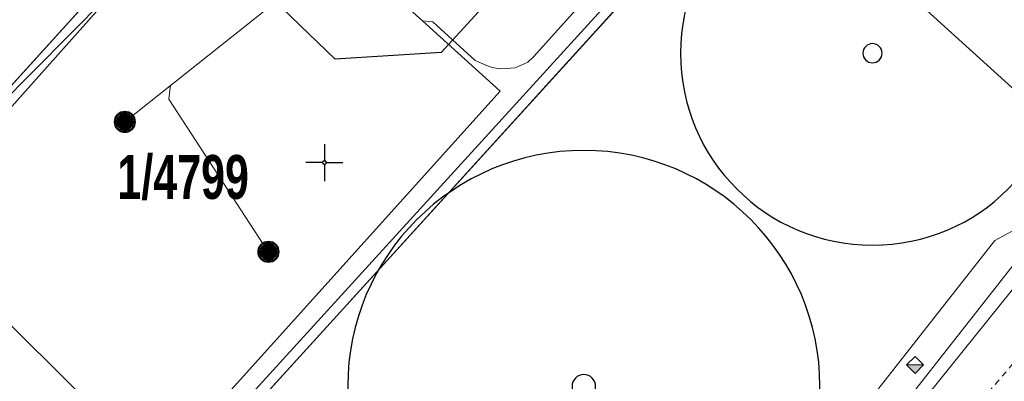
# Model space of a CAD drawing. Header units: metres. Extents: x 2695560 to 2696939, y 1260491 to 1262050.
# Tile 552 of 656: x 2696016 to 2696049, y 1261117 to 1261130. Entities that reach past the tile are written whole.
import ezdxf

# ---------------------------------------------------------------- set-up
doc = ezdxf.new("R2010")
doc.units = ezdxf.units.M
doc.linetypes.add('AUSGEZOGEN', pattern=[0])
doc.linetypes.add('VERDECKT2_S2', pattern=[0.36, 0.2, -0.16])
for name, color, linetype in [('XR$1$AV_Grundstück-Nr.', 7, 'AUSGEZOGEN'), ('XR$1$AV_Koordinatennetzpunkte', 7, 'AUSGEZOGEN'), ('XR$1$AV_Linien (BB)', 7, 'AUSGEZOGEN'), ('XR$1$AW_LK_Einlaufschacht alt', 24, 'AUSGEZOGEN'), ('XR$1$GR_Baum', 94, 'AUSGEZOGEN'), ('XR$1$Liegenschaftsgrenzen', 7, 'AUSGEZOGEN'), ('XR$1$PFAW', 255, 'AUSGEZOGEN'), ('XR$1$RP_Abstandslinie', 7, 'AUSGEZOGEN')]:
    doc.layers.add(name, color=color, linetype=linetype)
for name, color, linetype, lineweight in [('XR$2$ABW-Linie-M-ungenau-tot', 6, 'AUSGEZOGEN', 18), ('XR$2$ABW-Linie-R-genau', 4, 'AUSGEZOGEN', 18), ('XR$2$ABW-Linie-R-ungenau', 4, 'VERDECKT2_S2', 18), ('XR$2$ABW-Punkt', 6, 'AUSGEZOGEN', 18), ('XR$2$KOM-Linie-U-genau', 91, 'AUSGEZOGEN', 18)]:
    doc.layers.add(name, color=color, linetype=linetype, lineweight=lineweight)
doc.styles.add('ARIAL', font='arial.ttf')

# ---------------------------------------------------------------- blocks, each defined once
blk = doc.blocks.new('BAV2041')
at = {"color": 7, "transparency": 33554687}
for p, q in [((0, 0.5), (0, 0.05)), ((-0.05, 0), (-0.5, 0)), ((0.05, 0), (0.5, 0)), ((0, -0.05), (0, -0.5))]:
    blk.add_line(p, q, dxfattribs=at)
blk.add_circle((0, 0), 0.05, dxfattribs=at)
for start, end in [(90, 270), (270, 90)]:
    blk.add_arc((0, 0), 0.05, start, end, dxfattribs=at)
blk = doc.blocks.new('WBGR1')
at = {"color": 94, "transparency": 33554687}
for radius, start, end in [(1, 90, 270), (1, 270, 90), (0.05, 90, 270), (0.05, 270, 90)]:
    blk.add_arc((0, 0), radius, start, end, dxfattribs=at)
blk = doc.blocks.new('BAW2089')
at = {"layer": 'XR$1$PFAW', "transparency": 33554687}
blk.add_hatch(color=7, dxfattribs=at).paths.add_polyline_path([(-0.5, 0.5), (-0.5, -0.5), (0.5, -0.5), (0.5, 0.5)])
at = {"transparency": 33554687}
blk.add_lwpolyline([(-0.5, 0.5), (0.5, 0.5), (0.5, -0.5), (-0.5, -0.5), (-0.5, 0.5)], close=True, dxfattribs=at)
at = {"layer": 'XR$1$PFAW', "transparency": 33554687}
blk.add_lwpolyline([(-0.5, 0.5), (0.5, 0.5), (0.5, -0.5), (-0.5, -0.5), (-0.5, 0.5)], close=True, dxfattribs=at)
blk = doc.blocks.new('ABW-EINLAUFSCHACHT_RUND')
at = {"layer": 'XR$2$ABW-Linie-M-ungenau-tot', "linetype": 'AUSGEZOGEN', "lineweight": 25, "transparency": 33554687}
for points in [[(-147, 29, 2500), (0, 0, 2500), (-150, 0, 2500)], [(-147, 29), (0, 0), (-150, 0)], [(-147, 29, 2500), (-147, 29), (-150, 0), (-150, 0, 2500)], [(-150, 0, 2500), (0, 0, 2500), (-147, -29, 2500)], [(-150, 0), (0, 0), (-147, -29)], [(-150, 0, 2500), (-150, 0), (-147, -29), (-147, -29, 2500)], [(-139, 57, 2500), (0, 0, 2500), (-147, 29, 2500)], [(-139, 57), (0, 0), (-147, 29)], [(-139, 57, 2500), (-139, 57), (-147, 29), (-147, 29, 2500)], [(-147, -29, 2500), (0, 0, 2500), (-139, -57, 2500)], [(-147, -29), (0, 0), (-139, -57)], [(-125, 83, 2500), (0, 0, 2500), (-139, 57, 2500)], [(-125, 83), (0, 0), (-139, 57)], [(-125, 83, 2500), (-125, 83), (-139, 57), (-139, 57, 2500)], [(-139, -57, 2500), (0, 0, 2500), (-125, -83, 2500)], [(-139, -57), (0, 0), (-125, -83)], [(-106, 106, 2500), (0, 0, 2500), (-125, 83, 2500)], [(-106, 106), (0, 0), (-125, 83)], [(-106, 106, 2500), (-106, 106), (-125, 83), (-125, 83, 2500)], [(-125, -83, 2500), (0, 0, 2500), (-106, -106, 2500)], [(-125, -83), (0, 0), (-106, -106)], [(-83, 125, 2500), (0, 0, 2500), (-106, 106, 2500)], [(-83, 125), (0, 0), (-106, 106)], [(-83, 125, 2500), (-83, 125), (-106, 106), (-106, 106, 2500)], [(-106, -106, 2500), (0, 0, 2500), (-83, -125, 2500)], [(-106, -106), (0, 0), (-83, -125)], [(-57, 139, 2500), (0, 0, 2500), (-83, 125, 2500)], [(-57, 139), (0, 0), (-83, 125)], [(-57, 139, 2500), (-57, 139), (-83, 125), (-83, 125, 2500)], [(-83, -125, 2500), (0, 0, 2500), (-57, -139, 2500)], [(-83, -125), (0, 0), (-57, -139)], [(-29, 147, 2500), (0, 0, 2500), (-57, 139, 2500)], [(-29, 147), (0, 0), (-57, 139)], [(-29, 147, 2500), (-29, 147), (-57, 139), (-57, 139, 2500)], [(-57, -139, 2500), (0, 0, 2500), (-29, -147, 2500)], [(-57, -139), (0, 0), (-29, -147)], [(0, 150, 2500), (0, 0, 2500), (-29, 147, 2500)], [(0, 150), (0, 0), (-29, 147)], [(0, 150, 2500), (0, 150), (-29, 147), (-29, 147, 2500)], [(-29, -147, 2500), (0, 0, 2500), (0, -150, 2500)], [(-29, -147), (0, 0), (0, -150)], [(29, 147, 2500), (0, 0, 2500), (0, 150, 2500)], [(29, 147), (0, 0), (0, 150)], [(29, 147, 2500), (29, 147), (0, 150), (0, 150, 2500)], [(57, 139, 2500), (0, 0, 2500), (29, 147, 2500)], [(57, 139), (0, 0), (29, 147)], [(83, 125, 2500), (0, 0, 2500), (57, 139, 2500)], [(83, 125), (0, 0), (57, 139)], [(106, 106, 2500), (0, 0, 2500), (83, 125, 2500)], [(106, 106), (0, 0), (83, 125)], [(125, 83, 2500), (0, 0, 2500), (106, 106, 2500)], [(125, 83), (0, 0), (106, 106)], [(139, 57, 2500), (0, 0, 2500), (125, 83, 2500)], [(139, 57), (0, 0), (125, 83)], [(147, 29, 2500), (0, 0, 2500), (139, 57, 2500)], [(147, 29), (0, 0), (139, 57)], [(150, 0, 2500), (0, 0, 2500), (147, 29, 2500)], [(150, 0), (0, 0), (147, 29)], [(0, -150, 2500), (0, 0, 2500), (29, -147, 2500)], [(29, -147, 2500), (0, 0, 2500), (57, -139, 2500)], [(57, -139, 2500), (0, 0, 2500), (83, -125, 2500)], [(83, -125, 2500), (0, 0, 2500), (106, -106, 2500)], [(106, -106, 2500), (0, 0, 2500), (125, -83, 2500)], [(125, -83, 2500), (0, 0, 2500), (139, -57, 2500)], [(139, -57, 2500), (0, 0, 2500), (147, -29, 2500)], [(147, -29, 2500), (0, 0, 2500), (150, 0, 2500)], [(0, -150), (0, 0), (29, -147)], [(29, -147), (0, 0), (57, -139)], [(57, -139), (0, 0), (83, -125)], [(83, -125), (0, 0), (106, -106)], [(106, -106), (0, 0), (125, -83)], [(125, -83), (0, 0), (139, -57)], [(139, -57), (0, 0), (147, -29)], [(147, -29), (0, 0), (150, 0)], [(57, 139, 2500), (57, 139), (29, 147), (29, 147, 2500)], [(83, 125, 2500), (83, 125), (57, 139), (57, 139, 2500)], [(106, 106, 2500), (106, 106), (83, 125), (83, 125, 2500)], [(125, 83, 2500), (125, 83), (106, 106), (106, 106, 2500)], [(139, 57, 2500), (139, 57), (125, 83), (125, 83, 2500)], [(147, 29, 2500), (147, 29), (139, 57), (139, 57, 2500)], [(150, 0, 2500), (150, 0), (147, 29), (147, 29, 2500)], [(147, -29, 2500), (147, -29), (150, 0), (150, 0, 2500)], [(-147, -29, 2500), (-147, -29), (-139, -57), (-139, -57, 2500)], [(-139, -57, 2500), (-139, -57), (-125, -83), (-125, -83, 2500)], [(-125, -83, 2500), (-125, -83), (-106, -106), (-106, -106, 2500)], [(-106, -106, 2500), (-106, -106), (-83, -125), (-83, -125, 2500)], [(-83, -125, 2500), (-83, -125), (-57, -139), (-57, -139, 2500)], [(-57, -139, 2500), (-57, -139), (-29, -147), (-29, -147, 2500)], [(-29, -147, 2500), (-29, -147), (0, -150), (0, -150, 2500)], [(0, -150, 2500), (0, -150), (29, -147), (29, -147, 2500)], [(29, -147, 2500), (29, -147), (57, -139), (57, -139, 2500)], [(57, -139, 2500), (57, -139), (83, -125), (83, -125, 2500)], [(83, -125, 2500), (83, -125), (106, -106), (106, -106, 2500)], [(106, -106, 2500), (106, -106), (125, -83), (125, -83, 2500)], [(125, -83, 2500), (125, -83), (139, -57), (139, -57, 2500)], [(139, -57, 2500), (139, -57), (147, -29), (147, -29, 2500)]]:
    blk.add_3dface(points, dxfattribs=at)
blk = doc.blocks.new('ABW-DECKEL')
at = {"layer": 'XR$2$ABW-Punkt', "linetype": 'AUSGEZOGEN', "lineweight": 25, "transparency": 33554687}
for points in [[(-68, 343, 2500), (0, 0, 2500), (-134, 323, 2500)], [(-68, 343), (0, 0), (-134, 323)], [(-68, 343, 2500), (-68, 343), (-134, 323), (-134, 323, 2500)], [(0, 350, 2500), (0, 0, 2500), (-68, 343, 2500)], [(0, 350), (0, 0), (-68, 343)], [(0, 350, 2500), (0, 350), (-68, 343), (-68, 343, 2500)], [(68, 343, 2500), (0, 0, 2500), (0, 350, 2500)], [(68, 343), (0, 0), (0, 350)], [(68, 343, 2500), (68, 343), (0, 350), (0, 350, 2500)], [(134, 323, 2500), (0, 0, 2500), (68, 343, 2500)], [(134, 323), (0, 0), (68, 343)], [(134, 323, 2500), (134, 323), (68, 343), (68, 343, 2500)], [(-343, 68, 2500), (0, 0, 2500), (-350, 0, 2500)], [(-343, 68), (0, 0), (-350, 0)], [(-343, 68, 2500), (-343, 68), (-350, 0), (-350, 0, 2500)], [(-350, 0, 2500), (0, 0, 2500), (-343, -68, 2500)], [(-350, 0), (0, 0), (-343, -68)], [(-323, 134, 2500), (0, 0, 2500), (-343, 68, 2500)], [(-323, 134), (0, 0), (-343, 68)], [(-323, 134, 2500), (-323, 134), (-343, 68), (-343, 68, 2500)], [(-343, -68, 2500), (0, 0, 2500), (-323, -134, 2500)], [(-343, -68), (0, 0), (-323, -134)], [(-291, 194, 2500), (0, 0, 2500), (-323, 134, 2500)], [(-291, 194), (0, 0), (-323, 134)], [(-291, 194, 2500), (-291, 194), (-323, 134), (-323, 134, 2500)], [(-323, -134, 2500), (0, 0, 2500), (-291, -194, 2500)], [(-323, -134), (0, 0), (-291, -194)], [(-247, 247, 2500), (0, 0, 2500), (-291, 194, 2500)], [(-247, 247), (0, 0), (-291, 194)], [(-247, 247, 2500), (-247, 247), (-291, 194), (-291, 194, 2500)], [(-291, -194, 2500), (0, 0, 2500), (-247, -247, 2500)], [(-291, -194), (0, 0), (-247, -247)], [(-194, 291, 2500), (0, 0, 2500), (-247, 247, 2500)], [(-194, 291), (0, 0), (-247, 247)], [(-194, 291, 2500), (-194, 291), (-247, 247), (-247, 247, 2500)], [(-247, -247, 2500), (0, 0, 2500), (-194, -291, 2500)], [(-247, -247), (0, 0), (-194, -291)], [(-134, 323, 2500), (0, 0, 2500), (-194, 291, 2500)], [(-134, 323), (0, 0), (-194, 291)], [(-134, 323, 2500), (-134, 323), (-194, 291), (-194, 291, 2500)], [(-194, -291, 2500), (0, 0, 2500), (-134, -323, 2500)], [(-194, -291), (0, 0), (-134, -323)], [(-134, -323, 2500), (0, 0, 2500), (-68, -343, 2500)], [(-134, -323), (0, 0), (-68, -343)], [(-68, -343, 2500), (0, 0, 2500), (0, -350, 2500)], [(-68, -343), (0, 0), (0, -350)], [(194, 291, 2500), (0, 0, 2500), (134, 323, 2500)], [(194, 291), (0, 0), (134, 323)], [(247, 247, 2500), (0, 0, 2500), (194, 291, 2500)], [(247, 247), (0, 0), (194, 291)], [(291, 194, 2500), (0, 0, 2500), (247, 247, 2500)], [(291, 194), (0, 0), (247, 247)], [(323, 134, 2500), (0, 0, 2500), (291, 194, 2500)], [(323, 134), (0, 0), (291, 194)], [(343, 68, 2500), (0, 0, 2500), (323, 134, 2500)], [(343, 68), (0, 0), (323, 134)], [(350, 0, 2500), (0, 0, 2500), (343, 68, 2500)], [(350, 0), (0, 0), (343, 68)], [(0, -350, 2500), (0, 0, 2500), (68, -343, 2500)], [(68, -343, 2500), (0, 0, 2500), (134, -323, 2500)], [(134, -323, 2500), (0, 0, 2500), (194, -291, 2500)], [(194, -291, 2500), (0, 0, 2500), (247, -247, 2500)], [(247, -247, 2500), (0, 0, 2500), (291, -194, 2500)], [(291, -194, 2500), (0, 0, 2500), (323, -134, 2500)], [(323, -134, 2500), (0, 0, 2500), (343, -68, 2500)], [(343, -68, 2500), (0, 0, 2500), (350, 0, 2500)], [(0, -350), (0, 0), (68, -343)], [(68, -343), (0, 0), (134, -323)], [(134, -323), (0, 0), (194, -291)], [(194, -291), (0, 0), (247, -247)], [(247, -247), (0, 0), (291, -194)], [(291, -194), (0, 0), (323, -134)], [(323, -134), (0, 0), (343, -68)], [(343, -68), (0, 0), (350, 0)], [(194, 291, 2500), (194, 291), (134, 323), (134, 323, 2500)], [(247, 247, 2500), (247, 247), (194, 291), (194, 291, 2500)], [(291, 194, 2500), (291, 194), (247, 247), (247, 247, 2500)], [(323, 134, 2500), (323, 134), (291, 194), (291, 194, 2500)], [(343, 68, 2500), (343, 68), (323, 134), (323, 134, 2500)], [(350, 0, 2500), (350, 0), (343, 68), (343, 68, 2500)], [(-350, 0, 2500), (-350, 0), (-343, -68), (-343, -68, 2500)], [(-343, -68, 2500), (-343, -68), (-323, -134), (-323, -134, 2500)], [(-323, -134, 2500), (-323, -134), (-291, -194), (-291, -194, 2500)], [(-291, -194, 2500), (-291, -194), (-247, -247), (-247, -247, 2500)], [(-247, -247, 2500), (-247, -247), (-194, -291), (-194, -291, 2500)], [(-194, -291, 2500), (-194, -291), (-134, -323), (-134, -323, 2500)], [(-134, -323, 2500), (-134, -323), (-68, -343), (-68, -343, 2500)], [(68, -343, 2500), (68, -343), (134, -323), (134, -323, 2500)], [(134, -323, 2500), (134, -323), (194, -291), (194, -291, 2500)], [(194, -291, 2500), (194, -291), (247, -247), (247, -247, 2500)], [(247, -247, 2500), (247, -247), (291, -194), (291, -194, 2500)], [(291, -194, 2500), (291, -194), (323, -134), (323, -134, 2500)], [(323, -134, 2500), (323, -134), (343, -68), (343, -68, 2500)], [(343, -68, 2500), (343, -68), (350, 0), (350, 0, 2500)], [(-68, -343, 2500), (-68, -343), (0, -350), (0, -350, 2500)], [(0, -350, 2500), (0, -350), (68, -343), (68, -343, 2500)]]:
    blk.add_3dface(points, dxfattribs=at)
blk = doc.blocks.new('ABW-VERSICKERUNGSANLAGE')
at = {"layer": 'XR$2$ABW-Punkt', "linetype": 'AUSGEZOGEN', "transparency": 33554687}
blk.add_hatch(color=4, dxfattribs=at).paths.add_polyline_path([(0, -283), (283, 0), (-283, 0)])
at = {"layer": 'XR$2$ABW-Punkt', "color": 4, "linetype": 'AUSGEZOGEN', "lineweight": 25, "transparency": 33554687}
blk.add_polyline3d([(283, 0, 2500), (0, 283, 2500), (-283, 0, 2500)], dxfattribs=at)
at = {"layer": 'XR$2$ABW-Punkt', "color": 4, "linetype": 'AUSGEZOGEN', "lineweight": 13, "transparency": 33554687}
blk.add_3dface([(-283, 0, 2500), (0, 0, 2500), (283, 0, 2500), (0, -283, 2500)], dxfattribs=at)

msp = doc.modelspace()

# ---------------------------------------------------------------- linework, layer by layer
at = {"layer": 'XR$1$AV_Linien (BB)', "color": 7, "linetype": 'AUSGEZOGEN', "transparency": 33554687}
for points in [[(2696016.29, 1261143.399), (2696012.995, 1261139.785), (2696020.393, 1261132.954), (2696014.178, 1261126.09)], [(2696031.171, 1261129.906), (2696029.911, 1261128.529), (2696026.338, 1261128.307), (2696021.222, 1261133.244), (2696011.879, 1261122.765), (2696020.753, 1261113.976), (2696043.312, 1261138.755)], [(2696043.56, 1261138.53), (2696019.9, 1261112.5), (2696034.61, 1261099.12), (2696042.925, 1261091.622), (2696045.591, 1261089.217), (2696054.77, 1261080.94)]]:
    msp.add_lwpolyline(points, dxfattribs=at)
at = {"layer": 'XR$1$Liegenschaftsgrenzen', "color": 7, "linetype": 'AUSGEZOGEN', "transparency": 33554687}
for p, q in [((2696033.64, 1261147.53), (2696010.45, 1261121.98)), ((2696043.56, 1261138.53), (2696019.9, 1261112.5))]:
    msp.add_line(p, q, dxfattribs=at)
at = {"layer": 'XR$1$RP_Abstandslinie', "color": 7, "linetype": 'AUSGEZOGEN', "transparency": 33554687}
msp.add_lwpolyline([(2696034.4, 1261065.41), (2696070.75, 1261107.81), (2696041.65, 1261134.2), (2696012.02, 1261161.08), (2695982.4, 1261187.96), (2695952.87, 1261214.76)], dxfattribs=at)
at = {"layer": 'XR$2$ABW-Linie-R-genau', "linetype": 'AUSGEZOGEN', "transparency": 33554687}
msp.add_line((2696019.221, 1261126.187), (2696025.001, 1261130.786), dxfattribs=at)
for points in [[(2696024.065, 1261121.79), (2696020.708, 1261126.949), (2696020.769, 1261127.431)], [(2696043.203, 1261114.444), (2696043.182, 1261114.844), (2696043.347, 1261115.46), (2696048.624, 1261122.18), (2696049.186, 1261122.481), (2696049.589, 1261122.565)], [(2696043.203, 1261114.444), (2696043.57, 1261114.53), (2696044.134, 1261114.838), (2696049.412, 1261121.561), (2696049.575, 1261122.18), (2696049.589, 1261122.565)], [(2696053.941, 1261120.054), (2696053.746, 1261121.265), (2696052.164, 1261122.41), (2696050.792, 1261122.481), (2696044.721, 1261114.932), (2696043.564, 1261114.342), (2696043.203, 1261114.444)]]:
    msp.add_lwpolyline(points, dxfattribs=at)
at = {"layer": 'XR$2$ABW-Linie-R-ungenau', "linetype": 'VERDECKT2_S2', "transparency": 33554687}
msp.add_line((2696037.42, 1261104.169), (2696053.563, 1261123.089), dxfattribs=at)
at = {"layer": 'XR$2$KOM-Linie-U-genau', "linetype": 'AUSGEZOGEN', "transparency": 33554687}
for p, q in [((2696024.36, 1261136.223), (2696010.06, 1261121.752)), ((2696029.284, 1261129.604), (2696024.611, 1261133.836))]:
    msp.add_line(p, q, dxfattribs=at)
for points in [[(2696029.284, 1261129.604), (2696029.638, 1261129.572), (2696030.299, 1261128.955), (2696031.061, 1261128.258), (2696031.426, 1261128.101), (2696031.637, 1261128.026), (2696031.912, 1261127.975), (2696032.413, 1261128.016), (2696032.842, 1261128.2), (2696033.029, 1261128.383), (2696035.278, 1261130.884), (2696042.653, 1261139.352), (2696046.176, 1261143.154), (2696047.636, 1261144.603), (2696048.015, 1261144.93), (2696048.172, 1261145.072), (2696048.298, 1261145.228), (2696048.403, 1261145.415), (2696048.447, 1261145.556), (2696048.436, 1261145.733)], [(2696018.016, 1261111.795), (2696031.911, 1261127.225), (2696029.284, 1261129.604)]]:
    msp.add_lwpolyline(points, dxfattribs=at)

# ---------------------------------------------------------------- block references
at = {"layer": 'XR$1$AV_Koordinatennetzpunkte', "color": 7, "linetype": 'AUSGEZOGEN', "lineweight": -3, "transparency": 33554687, "xscale": 1.25, "yscale": 1.25}
msp.add_blockref('BAV2041', (2696025.97, 1261124.81), dxfattribs=at)
at = {"layer": 'XR$1$AW_LK_Einlaufschacht alt', "color": 24, "linetype": 'AUSGEZOGEN', "lineweight": -3, "transparency": 33554687, "yscale": 0.5000000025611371}
for p, xscale, rotation in [((2696019.228, 1261126.189), 0.5000000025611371, 317.399855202), ((2696024.082, 1261121.795), 0.500000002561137, 137.304455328)]:
    msp.add_blockref('BAW2089', p, dxfattribs=dict(at, xscale=xscale, rotation=rotation))
at = {"layer": 'XR$1$GR_Baum', "color": 94, "linetype": 'AUSGEZOGEN', "lineweight": -3, "transparency": 33554687}
for p, xscale, yscale in [((2696044.488, 1261128.507), 6.488392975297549, 6.488392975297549), ((2696034.734, 1261117.245), 7.977101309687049, 7.977101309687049)]:
    msp.add_blockref('WBGR1', p, dxfattribs=dict(at, xscale=xscale, yscale=yscale))
at = {"layer": 'XR$2$ABW-Punkt', "color": 6, "linetype": 'AUSGEZOGEN', "lineweight": 18, "transparency": 33554687, "xscale": 0.001, "yscale": 0.001, "zscale": 0.001, "rotation": 360}
for name, p in [('ABW-DECKEL', (2696019.226, 1261126.187)), ('ABW-EINLAUFSCHACHT_RUND', (2696019.226, 1261126.187)), ('ABW-DECKEL', (2696024.079, 1261121.793)), ('ABW-EINLAUFSCHACHT_RUND', (2696024.079, 1261121.793)), ('ABW-VERSICKERUNGSANLAGE', (2696045.925, 1261117.969))]:
    msp.add_blockref(name, p, dxfattribs=at)

# ---------------------------------------------------------------- texts
at = {"layer": 'XR$1$AV_Grundstück-Nr.', "color": 7, "transparency": 33554687, "insert": (2696021.197, 1261124.303), "char_height": 1.48491, "width": 4.98214, "attachment_point": 5, "style": 'ARIAL'}
msp.add_mtext('\\A1;{\\fArial|i0|b1;\\H1.484908;\\W0.700000;\\C7;1/4799}\\P', dxfattribs=at)

doc.saveas('drawing.dxf')
